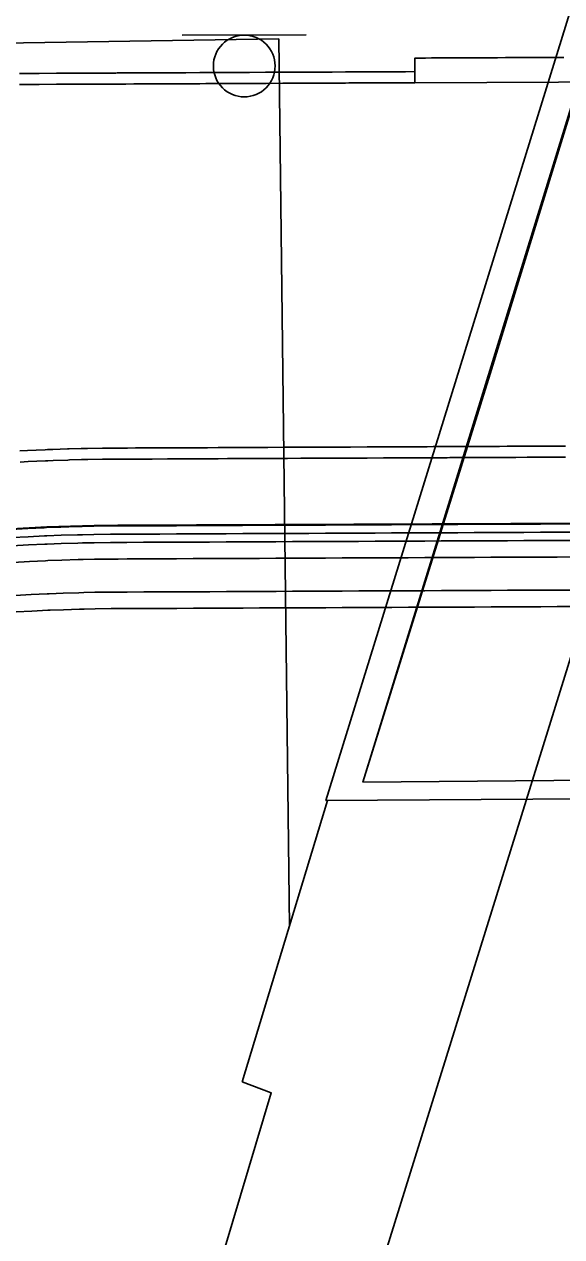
# Model space of a CAD drawing. Extents: x 2145380 to 2157287, y 139568 to 149130.
# Drawn here: x 2151018.5 to 2151051, y 148157.6 to 148230.9 of the extents above; entities that cross this region are included whole.
import ezdxf

# ---------------------------------------------------------------- set-up
doc = ezdxf.new("R2010")
doc.units = 0
for name, color, linetype in [('PR_PREVIOUSLY CONSTRUCTED', 7, 'Continuous'), ('TOPO_Asphalt', 7, 'Continuous'), ('TOPO_BRIDGE_Floor Deck', 7, 'Continuous'), ('TOPO_BRIDGE_Low Beam', 7, 'Continuous'), ('TOPO_Concrete', 7, 'Continuous'), ('TOPO_Sidewalk', 7, 'Continuous'), ('TOPO_Sign', 7, 'Continuous'), ('TOPO_Wall Freestanding', 7, 'Continuous')]:
    doc.layers.add(name, color=color, linetype=linetype)

msp = doc.modelspace()

# ---------------------------------------------------------------- linework, layer by layer
at = {"layer": 'PR_PREVIOUSLY CONSTRUCTED'}
msp.add_line((2151141.746, 148201.176), (2151024.16, 148200.644), dxfattribs=at)
for points in [[(2151051.114, 148228.933), (2151050.114, 148228.928), (2151049.998, 148228.928), (2151049.114, 148228.924), (2151048.79, 148228.922), (2151048.114, 148228.919), (2151047.582, 148228.917), (2151047.114, 148228.915), (2151046.374, 148228.912), (2151046.114, 148228.91), (2151045.166, 148228.906), (2151045.114, 148228.906), (2151044.114, 148228.901), (2151043.958, 148228.901), (2151043.114, 148228.897), (2151042.75, 148228.895), (2151042.114, 148228.892), (2151042.111, 148227.402), (2151041.548, 148227.4), (2151041.121, 148227.398), (2151040.34, 148227.394), (2151040.121, 148227.393), (2151039.132, 148227.389), (2151039.121, 148227.389), (2151038.121, 148227.384), (2151037.924, 148227.383), (2151037.121, 148227.38), (2151036.716, 148227.378), (2151036.121, 148227.375), (2151035.508, 148227.372), (2151035.121, 148227.371), (2151034.3, 148227.367), (2151034.121, 148227.366), (2151033.121, 148227.362), (2151033.092, 148227.361), (2151032.121, 148227.357), (2151031.884, 148227.356), (2151031.121, 148227.353), (2151030.676, 148227.35), (2151030.121, 148227.348), (2151029.468, 148227.345), (2151029.121, 148227.343), (2151028.26, 148227.34), (2151028.121, 148227.339), (2151027.121, 148227.334), (2151027.052, 148227.334), (2151026.121, 148227.33), (2151025.844, 148227.329), (2151025.121, 148227.325), (2151024.636, 148227.323), (2151024.121, 148227.321), (2151024.039, 148227.32), (2151023.316, 148227.317), (2151022.952, 148227.316), (2151021.886, 148227.311), (2151021.769, 148227.31), (2151021.443, 148227.309), (2151020.585, 148227.305), (2151020.456, 148227.304), (2151019.401, 148227.299), (2151019.025, 148227.298), (2151018.845, 148227.297), (2151018.216, 148227.294)], [(2151042.108, 148228.07), (2151041.545, 148228.067), (2151041.118, 148228.065), (2151040.337, 148228.062), (2151040.118, 148228.061), (2151039.129, 148228.056), (2151039.118, 148228.056), (2151038.118, 148228.052), (2151037.921, 148228.051), (2151037.118, 148228.047), (2151036.713, 148228.045), (2151036.118, 148228.043), (2151035.505, 148228.04), (2151035.118, 148228.038), (2151034.297, 148228.035), (2151034.118, 148228.034), (2151033.118, 148228.029), (2151033.089, 148228.029), (2151032.118, 148228.025), (2151031.881, 148228.024), (2151031.118, 148228.02), (2151030.673, 148228.018), (2151030.118, 148228.016), (2151029.465, 148228.013), (2151029.118, 148228.011), (2151028.257, 148228.007), (2151028.118, 148228.007), (2151027.118, 148228.002), (2151027.049, 148228.002), (2151026.118, 148227.998), (2151025.841, 148227.996), (2151025.118, 148227.993), (2151024.633, 148227.991), (2151024.118, 148227.989), (2151024.036, 148227.988), (2151023.313, 148227.985), (2151022.949, 148227.983), (2151021.883, 148227.978), (2151021.766, 148227.978), (2151021.44, 148227.976), (2151020.582, 148227.973), (2151020.453, 148227.972), (2151019.398, 148227.967), (2151019.022, 148227.965), (2151018.842, 148227.965), (2151018.213, 148227.962)], [(2151042.111, 148227.402), (2151194.268, 148228.09)], [(2151051.22, 148205.433), (2151050.22, 148205.429), (2151050.104, 148205.428), (2151049.22, 148205.424), (2151048.896, 148205.423), (2151048.22, 148205.42), (2151047.688, 148205.417), (2151047.22, 148205.415), (2151046.48, 148205.412), (2151046.22, 148205.411), (2151045.272, 148205.406), (2151045.22, 148205.406), (2151044.22, 148205.402), (2151044.064, 148205.401), (2151043.22, 148205.397), (2151042.856, 148205.395), (2151042.22, 148205.392), (2151042.21, 148205.392), (2151041.648, 148205.39), (2151041.22, 148205.388), (2151040.44, 148205.384), (2151040.22, 148205.383), (2151039.232, 148205.379), (2151039.22, 148205.379), (2151038.22, 148205.374), (2151038.024, 148205.373), (2151037.22, 148205.37), (2151036.816, 148205.368), (2151036.22, 148205.365), (2151035.608, 148205.363), (2151035.22, 148205.361), (2151034.4, 148205.357), (2151034.22, 148205.356), (2151033.22, 148205.352), (2151033.192, 148205.352), (2151032.22, 148205.347), (2151031.984, 148205.346), (2151031.22, 148205.343), (2151030.776, 148205.341), (2151030.22, 148205.338), (2151029.568, 148205.335), (2151029.22, 148205.334), (2151028.36, 148205.33), (2151028.22, 148205.329), (2151027.22, 148205.325), (2151027.151, 148205.324), (2151026.22, 148205.32), (2151025.943, 148205.319), (2151025.22, 148205.316), (2151024.735, 148205.313), (2151024.22, 148205.311), (2151024.139, 148205.311), (2151023.527, 148205.306), (2151023.22, 148205.303), (2151022.319, 148205.289), (2151022.221, 148205.287), (2151021.945, 148205.281), (2151021.221, 148205.262), (2151021.112, 148205.259), (2151020.221, 148205.229), (2151019.904, 148205.217), (2151019.753, 148205.211), (2151019.222, 148205.188), (2151018.698, 148205.163), (2151018.223, 148205.138)], [(2151051.223, 148204.764), (2151050.223, 148204.759), (2151050.107, 148204.758), (2151049.223, 148204.754), (2151048.899, 148204.753), (2151048.223, 148204.75), (2151047.691, 148204.748), (2151047.223, 148204.745), (2151046.483, 148204.742), (2151046.223, 148204.741), (2151045.275, 148204.737), (2151045.223, 148204.736), (2151044.223, 148204.732), (2151044.067, 148204.731), (2151043.223, 148204.727), (2151042.859, 148204.726), (2151042.223, 148204.723), (2151042.213, 148204.723), (2151041.651, 148204.72), (2151041.223, 148204.718), (2151040.443, 148204.715), (2151040.223, 148204.714), (2151039.235, 148204.709), (2151039.223, 148204.709), (2151038.223, 148204.705), (2151038.027, 148204.704), (2151037.223, 148204.7), (2151036.819, 148204.698), (2151036.223, 148204.696), (2151035.611, 148204.693), (2151035.223, 148204.691), (2151034.403, 148204.687), (2151034.223, 148204.687), (2151033.223, 148204.682), (2151033.195, 148204.682), (2151032.223, 148204.678), (2151031.987, 148204.677), (2151031.223, 148204.673), (2151030.779, 148204.671), (2151030.223, 148204.669), (2151029.571, 148204.666), (2151029.223, 148204.664), (2151028.363, 148204.66), (2151028.223, 148204.66), (2151027.223, 148204.655), (2151027.155, 148204.655), (2151026.223, 148204.65), (2151025.946, 148204.649), (2151025.223, 148204.646), (2151024.738, 148204.644), (2151024.223, 148204.641), (2151024.142, 148204.641), (2151023.534, 148204.637), (2151023.229, 148204.633), (2151022.333, 148204.619), (2151022.234, 148204.617), (2151021.961, 148204.611), (2151021.24, 148204.593), (2151021.132, 148204.589), (2151020.246, 148204.56), (2151019.931, 148204.548), (2151019.78, 148204.542), (2151019.253, 148204.519), (2151018.731, 148204.494), (2151018.26, 148204.469)], [(2151051.701, 148200.728), (2151050.701, 148200.723), (2151049.701, 148200.719), (2151048.701, 148200.714), (2151047.701, 148200.71), (2151046.701, 148200.705), (2151045.701, 148200.701), (2151044.701, 148200.696), (2151043.701, 148200.692), (2151042.701, 148200.687), (2151041.701, 148200.683), (2151040.701, 148200.678), (2151039.701, 148200.674), (2151038.701, 148200.669), (2151037.701, 148200.665), (2151036.701, 148200.66), (2151035.701, 148200.656), (2151034.701, 148200.651), (2151033.701, 148200.646), (2151032.701, 148200.642), (2151031.701, 148200.637), (2151030.701, 148200.633), (2151029.701, 148200.628), (2151028.701, 148200.624), (2151027.701, 148200.619), (2151026.701, 148200.615), (2151025.701, 148200.61), (2151024.701, 148200.606), (2151024.16, 148200.604), (2151023.701, 148200.601), (2151022.702, 148200.588), (2151022.003, 148200.574), (2151021.702, 148200.566), (2151020.703, 148200.536), (2151019.846, 148200.503), (2151019.704, 148200.497), (2151018.706, 148200.45), (2151017.708, 148200.394)], [(2151051.703, 148200.228), (2151050.703, 148200.223), (2151049.703, 148200.219), (2151048.703, 148200.214), (2151047.703, 148200.21), (2151046.703, 148200.205), (2151045.703, 148200.201), (2151044.703, 148200.196), (2151043.703, 148200.192), (2151042.703, 148200.187), (2151041.703, 148200.183), (2151040.703, 148200.178), (2151039.703, 148200.174), (2151038.703, 148200.169), (2151037.703, 148200.165), (2151036.703, 148200.16), (2151035.703, 148200.156), (2151034.703, 148200.151), (2151033.703, 148200.147), (2151032.703, 148200.142), (2151031.703, 148200.137), (2151030.703, 148200.133), (2151029.703, 148200.128), (2151028.703, 148200.124), (2151027.703, 148200.119), (2151026.703, 148200.115), (2151025.703, 148200.11), (2151024.703, 148200.106), (2151024.163, 148200.104), (2151023.705, 148200.101), (2151022.71, 148200.088), (2151022.014, 148200.074), (2151021.715, 148200.066), (2151020.72, 148200.036), (2151019.867, 148200.004), (2151019.726, 148199.998), (2151018.731, 148199.951), (2151017.738, 148199.895)], [(2151051.705, 148199.73), (2151050.705, 148199.726), (2151049.705, 148199.721), (2151048.705, 148199.717), (2151047.705, 148199.712), (2151046.705, 148199.708), (2151045.705, 148199.703), (2151044.705, 148199.699), (2151043.705, 148199.694), (2151042.705, 148199.69), (2151041.705, 148199.685), (2151040.705, 148199.681), (2151039.705, 148199.676), (2151038.705, 148199.672), (2151037.705, 148199.667), (2151036.705, 148199.663), (2151035.705, 148199.658), (2151034.705, 148199.654), (2151033.705, 148199.649), (2151032.705, 148199.645), (2151031.705, 148199.64), (2151030.705, 148199.636), (2151029.705, 148199.631), (2151028.705, 148199.627), (2151027.705, 148199.622), (2151026.705, 148199.618), (2151025.705, 148199.613), (2151024.705, 148199.609), (2151024.165, 148199.606), (2151023.71, 148199.603), (2151022.719, 148199.591), (2151022.026, 148199.577), (2151021.728, 148199.569), (2151020.737, 148199.54), (2151019.888, 148199.507), (2151019.747, 148199.501), (2151018.757, 148199.454), (2151017.768, 148199.398)], [(2151051.71, 148198.728), (2151050.71, 148198.724), (2151049.71, 148198.719), (2151048.71, 148198.715), (2151047.71, 148198.71), (2151046.71, 148198.706), (2151045.71, 148198.701), (2151044.71, 148198.697), (2151043.71, 148198.692), (2151042.71, 148198.688), (2151041.71, 148198.683), (2151040.71, 148198.679), (2151039.71, 148198.674), (2151038.71, 148198.67), (2151037.71, 148198.665), (2151036.71, 148198.661), (2151035.71, 148198.656), (2151034.71, 148198.652), (2151033.71, 148198.647), (2151032.71, 148198.643), (2151031.71, 148198.638), (2151030.71, 148198.634), (2151029.71, 148198.629), (2151028.71, 148198.625), (2151027.71, 148198.62), (2151026.71, 148198.616), (2151025.71, 148198.611), (2151024.71, 148198.607), (2151024.169, 148198.604), (2151023.718, 148198.602), (2151022.736, 148198.589), (2151022.049, 148198.575), (2151021.754, 148198.568), (2151020.772, 148198.538), (2151019.93, 148198.506), (2151019.79, 148198.5), (2151018.809, 148198.453), (2151017.828, 148198.398)], [(2151051.719, 148196.728), (2151050.719, 148196.724), (2151049.719, 148196.719), (2151048.719, 148196.715), (2151047.719, 148196.71), (2151046.719, 148196.706), (2151045.719, 148196.701), (2151044.719, 148196.697), (2151043.719, 148196.692), (2151042.719, 148196.688), (2151041.719, 148196.683), (2151040.719, 148196.679), (2151039.719, 148196.674), (2151038.719, 148196.67), (2151037.719, 148196.665), (2151036.719, 148196.661), (2151035.719, 148196.656), (2151034.719, 148196.652), (2151033.719, 148196.647), (2151032.719, 148196.643), (2151031.719, 148196.638), (2151030.719, 148196.634), (2151029.719, 148196.629), (2151028.719, 148196.625), (2151027.719, 148196.62), (2151026.719, 148196.616), (2151025.719, 148196.611), (2151024.719, 148196.607), (2151024.178, 148196.604), (2151023.735, 148196.602), (2151022.77, 148196.589), (2151022.095, 148196.576), (2151021.806, 148196.568), (2151020.841, 148196.539), (2151020.013, 148196.508), (2151019.877, 148196.502), (2151018.913, 148196.456), (2151017.949, 148196.402)], [(2151051.723, 148195.729), (2151050.723, 148195.724), (2151049.723, 148195.719), (2151048.723, 148195.715), (2151047.723, 148195.71), (2151046.723, 148195.706), (2151045.723, 148195.701), (2151044.723, 148195.697), (2151043.723, 148195.692), (2151042.723, 148195.688), (2151041.723, 148195.683), (2151040.723, 148195.679), (2151039.723, 148195.674), (2151038.723, 148195.67), (2151037.723, 148195.665), (2151036.723, 148195.661), (2151035.723, 148195.656), (2151034.723, 148195.652), (2151033.723, 148195.647), (2151032.724, 148195.643), (2151031.724, 148195.638), (2151030.724, 148195.634), (2151029.724, 148195.629), (2151028.724, 148195.625), (2151027.724, 148195.62), (2151026.724, 148195.616), (2151025.724, 148195.611), (2151024.724, 148195.607), (2151024.183, 148195.604), (2151023.744, 148195.602), (2151022.787, 148195.589), (2151022.119, 148195.576), (2151021.831, 148195.569), (2151020.876, 148195.54), (2151020.055, 148195.509), (2151019.92, 148195.503), (2151018.965, 148195.457), (2151018.01, 148195.404)]]:
    msp.add_lwpolyline(points, dxfattribs=at)
msp.add_arc((2151024.682, 148085.312), 115.333, 90.25913, 180.34425, dxfattribs=at)
at = {"layer": 'TOPO_Asphalt'}
msp.add_line((2151048.847, 148183.998), (2151111.918, 148387.83), dxfattribs=at)
for points in [[(2151048.847, 148183.998), (2151038.824, 148151.82), (2151027.628, 148116.144), (2151015.125, 148075.662), (2151005.173, 148043.123), (2150995.405, 148010.659), (2150984.052, 147971.815), (2150972.733, 147932.1), (2150964.838, 147904.216), (2150955.616, 147870.365), (2150950.072, 147849.167), (2150943.206, 147823.157), (2150936.374, 147796.394), (2150929.009, 147767.192), (2150918.461, 147723.801), (2150908.784, 147682.496), (2150900.728, 147647.636), (2150892.135, 147609.874), (2150886.782, 147584.788)], [(2151031.674, 148167.001), (2151033.426, 148166.328), (2151027.464, 148146.356), (2151020.112, 148124.124), (2151008.989, 148089.628), (2150994.981, 148045.564), (2150984.371, 148009.669), (2150975.987, 147980.793), (2150967.869, 147952.175), (2150961.614, 147930.516), (2150953.438, 147900.671), (2150941.728, 147859.002), (2150931.256, 147819.046), (2150925.772, 147796.82), (2150920.97, 147778.052), (2150913.768, 147749.059), (2150908.388, 147727.908), (2150899.163, 147689.079), (2150893.03, 147662.478), (2150888.793, 147643.68), (2150883.829, 147620.667), (2150877.99, 147590.628)]]:
    msp.add_lwpolyline(points, dxfattribs=at)
at = {"layer": 'TOPO_BRIDGE_Floor Deck'}
msp.add_lwpolyline([(2151221.459, 148387.48), (2151158.788, 148184.779), (2151036.73, 148184.008), (2151099.851, 148387.869)], close=True, dxfattribs=at)
at = {"layer": 'TOPO_BRIDGE_Low Beam'}
for points in [[(2151101.157, 148386.756), (2151038.97, 148185.115), (2151038.97, 148185.115), (2151046.666, 148209.802), (2151053.069, 148230.682), (2151053.504, 148231.997), (2151062.449, 148261.095), (2151070.032, 148285.953), (2151070.556, 148287.365), (2151078.342, 148312.643), (2151087.083, 148341.04), (2151087.62, 148342.701), (2151093.54, 148361.853), (2151101.157, 148386.756)], [(2151156.686, 148186.142), (2151038.97, 148185.115), (2151101.157, 148386.756), (2151218.724, 148386.66)], [(2151101.157, 148386.756), (2151218.724, 148386.66), (2151211.501, 148363.187), (2151205.061, 148342.25), (2151204.635, 148340.853), (2151196.474, 148314.443), (2151188.441, 148286.685), (2151187.533, 148285.723), (2151180.344, 148262.455), (2151170.865, 148231.88), (2151170.42, 148230.558), (2151165.409, 148214.389), (2151156.686, 148186.142), (2151038.97, 148185.115), (2151046.666, 148209.802), (2151053.069, 148230.682), (2151053.504, 148231.997), (2151062.449, 148261.095), (2151070.032, 148285.953), (2151070.556, 148287.365), (2151078.342, 148312.643), (2151087.083, 148341.04), (2151087.62, 148342.701), (2151093.54, 148361.853)], [(2151156.686, 148186.142), (2151156.686, 148186.142), (2151038.97, 148185.115), (2151038.97, 148185.115)]]:
    msp.add_lwpolyline(points, close=True, dxfattribs=at)
msp.add_lwpolyline([(2151038.97, 148185.115), (2151046.666, 148209.802), (2151053.069, 148230.682)], dxfattribs=at)
at = {"layer": 'TOPO_Concrete'}
msp.add_line((2151033.887, 148230.058), (2151034.528, 148176.377), dxfattribs=at)
at = {"layer": 'TOPO_Sidewalk'}
msp.add_lwpolyline([(2150899.652, 148227.927), (2150974.733, 148229.127), (2151033.887, 148230.058)], dxfattribs=at)
at = {"layer": 'TOPO_Sign'}
for points in [[(2151028.046, 148230.281), (2151035.539, 148230.288)], [(2151031.796, 148230.28), (2151031.796, 148230.28)], [(2151029.928, 148228.413), (2151029.928, 148228.413)], [(2151033.664, 148228.413), (2151033.664, 148228.413)], [(2151031.796, 148226.545), (2151031.796, 148226.545)]]:
    msp.add_lwpolyline(points, dxfattribs=at)
for start, end in [(89.99996, 180.00004), (359.99996, 90.00004), (179.99996, 270.00004), (269.99996, 0.00004)]:
    msp.add_arc((2151031.796, 148228.413), 1.868, start, end, dxfattribs=at)
at = {"layer": 'TOPO_Wall Freestanding'}
msp.add_line((2151036.837, 148184.008), (2151031.674, 148167.001), dxfattribs=at)

doc.saveas('drawing.dxf')
